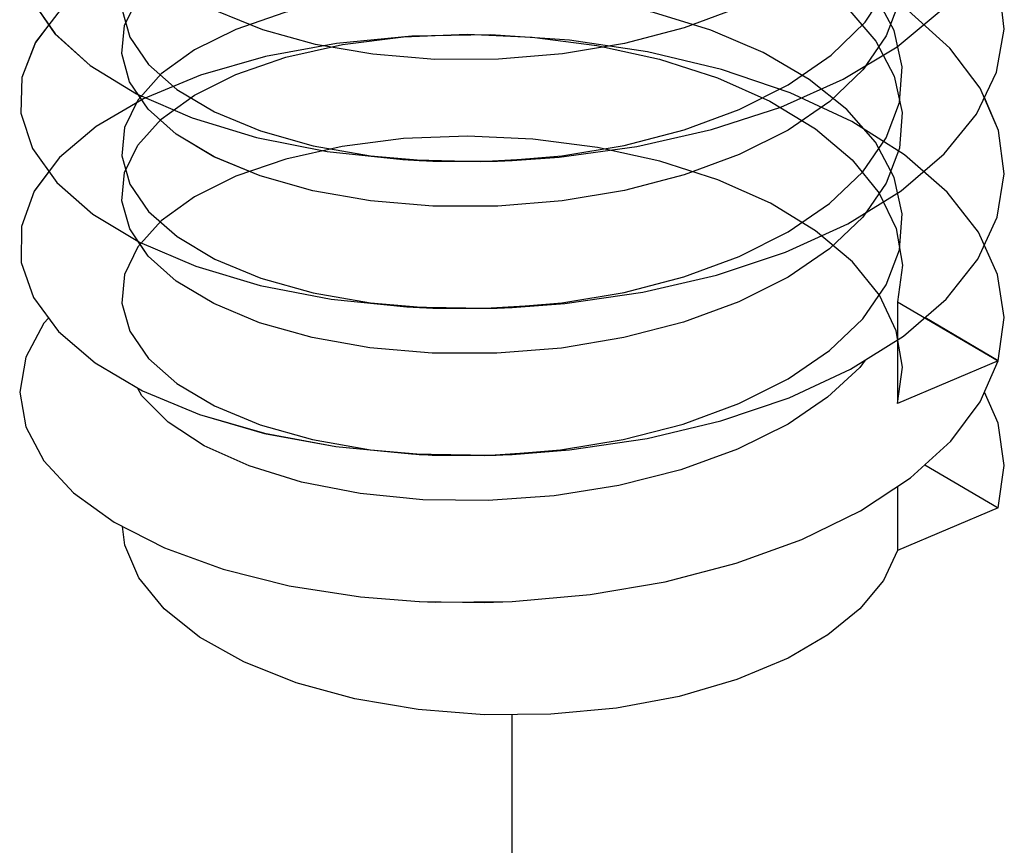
# Paper-space layout '005_EXP_CORICANT_PE_DRAWING_3_1' of a CAD drawing. Header units: millimetres. Extents: x 6 to 413, y 7 to 290.
# Tile 355 of 362: x 265.747 to 266.268, y 251.527 to 251.965. Entities that reach past the tile are written whole.
import ezdxf

# ---------------------------------------------------------------- set-up
doc = ezdxf.new("R2010")
doc.units = ezdxf.units.MM
doc.header["$LTSCALE"] = 23.1
doc.linetypes.add('DASHED', pattern=[0.2, 0.1, -0.1])
doc.layers.get('0').update_dxf_attribs({"linetype": 'CONTINUOUS'})
doc.layers.add('000_OFFSET-LINES', color=7, linetype='CONTINUOUS')
doc.layers.add('124100000694A_M3X4P5_C_NI_BL185', color=7, linetype='CONTINUOUS')

# ---------------------------------------------------------------- blocks, each defined once
blk = doc.blocks.new('124100000694A_M3X4P5_C_NI_BL185', base_point=(266.0075, 252.10164))
at = {"layer": '124100000694A_M3X4P5_C_NI_BL185', "color": 7, "linetype": 'Continuous'}
for p, q in [((265.81457, 251.91719), (265.8093, 251.92499)), ((265.81455, 251.83926), (265.80929, 251.84705)), ((266.26528, 251.78381), (266.22628, 251.80664)), ((266.25574, 251.76197), (266.26528, 251.78381)), ((266.22636, 251.72866), (266.26529, 251.70587)), ((266.21195, 251.71727), (266.21195, 251.6831)), ((266.26529, 251.70587), (266.21195, 251.6831))]:
    blk.add_line(p, q, dxfattribs=at)
for points in [[(266.25374, 251.9146), (266.26441, 251.93687), (266.26846, 251.95966), (266.26577, 251.98267), (266.25795, 252.0014)], [(265.93379, 251.94628), (265.90326, 251.95155), (265.87545, 251.95923), (265.85107, 251.9691), (265.83096, 251.9808), (265.81565, 251.99394)], [(266.21163, 251.95034), (266.23504, 251.96973), (266.25261, 251.99082)], [(266.15387, 251.98407), (266.12797, 251.97105), (266.09886, 251.96031), (266.0672, 251.95204), (266.03421, 251.94649), (266.00043, 251.94365), (265.96655, 251.94359), (265.93379, 251.94628)], [(265.75281, 251.97527), (265.76523, 251.95722), (265.78392, 251.94044), (265.80837, 251.92539)], [(265.76198, 251.96193), (265.75483, 251.95264), (265.74763, 251.93404), (265.74711, 251.91505), (265.75334, 251.89627)], [(266.14999, 251.91835), (266.18304, 251.93309), (266.21163, 251.95034)], [(266.19518, 251.94042), (266.19356, 251.93807), (266.17603, 251.92128), (266.15387, 251.90613)], [(265.80837, 251.92539), (265.83791, 251.91255), (265.87202, 251.90221), (265.90957, 251.89478), (265.94959, 251.89049), (265.9583, 251.89)], [(266.25438, 251.83767), (266.26474, 251.85996), (266.26849, 251.88285), (266.26547, 251.90582), (266.25791, 251.92331)], [(266.00758, 251.89002), (266.03252, 251.89181), (266.07375, 251.89748), (266.11327, 251.90639), (266.14999, 251.91835)], [(265.93248, 251.86851), (265.90186, 251.87392), (265.87397, 251.88179), (265.84951, 251.89193), (265.82952, 251.90389), (265.81457, 251.91719)], [(266.21376, 251.87391), (266.2367, 251.89345), (266.25374, 251.9146)], [(266.15387, 251.90613), (266.12792, 251.89309), (266.09877, 251.88234), (266.06718, 251.8741), (266.03414, 251.86854), (265.99996, 251.86569), (265.96558, 251.86569), (265.93248, 251.86851)], [(265.75334, 251.89627), (265.76616, 251.87825), (265.78524, 251.86153), (265.81004, 251.8466)], [(265.9583, 251.89), (265.99082, 251.88949), (266.00758, 251.89002)], [(265.95867, 251.88998), (265.96547, 251.88964), (265.99977, 251.88963), (266.00755, 251.89002)], [(265.76203, 251.88406), (265.75425, 251.87367), (265.7474, 251.85496), (265.7473, 251.83594), (265.75388, 251.8173)], [(266.15256, 251.8414), (266.18546, 251.85643), (266.21376, 251.87391)], [(266.1951, 251.86238), (266.19346, 251.86001), (266.17589, 251.84322), (266.15387, 251.82819)], [(265.81004, 251.8466), (265.83989, 251.83389), (265.87407, 251.82376), (265.91163, 251.81653), (265.95168, 251.81242), (265.95843, 251.81206)], [(266.26528, 251.78381), (266.26849, 251.80667), (266.26497, 251.82961), (266.25787, 251.84518)], [(266.00757, 251.81208), (266.03552, 251.81417), (266.07684, 251.8201), (266.116, 251.82921), (266.15256, 251.8414)], [(266.15387, 251.82819), (266.12781, 251.8151), (266.09846, 251.8043), (266.06685, 251.79609), (266.03373, 251.79054), (265.99951, 251.78773), (265.96516, 251.78777), (265.93211, 251.79062), (265.90153, 251.79606), (265.87371, 251.80394), (265.84937, 251.81406), (265.82942, 251.82602), (265.81455, 251.83926)], [(266.21504, 251.7969), (266.23766, 251.8165), (266.25438, 251.83767)], [(265.75388, 251.8173), (265.76706, 251.79935), (265.78651, 251.78267), (265.81169, 251.76783), (265.84186, 251.75525), (265.87628, 251.74529), (265.91407, 251.73824), (265.95829, 251.73412)], [(265.95843, 251.81206), (265.99343, 251.8116), (266.00757, 251.81208)], [(265.95862, 251.81204), (265.96546, 251.81169), (265.9997, 251.81168), (266.00755, 251.81208)], [(265.76186, 251.80643), (265.75933, 251.8037), (265.74973, 251.7857), (265.74651, 251.76718), (265.74972, 251.74873), (265.75927, 251.73078), (265.77502, 251.71375), (265.79654, 251.69818)], [(266.00752, 251.73413), (266.03802, 251.73649), (266.07919, 251.7426), (266.1182, 251.75189), (266.15443, 251.76419), (266.18703, 251.77933), (266.21504, 251.7969)], [(266.19473, 251.78415), (266.19189, 251.78029), (266.1748, 251.76441), (266.15387, 251.75024)], [(266.15387, 251.75024), (266.12712, 251.73686), (266.09694, 251.72589), (266.0642, 251.71759), (266.02985, 251.71213), (265.99485, 251.70962), (265.96022, 251.71006), (265.92694, 251.71339), (265.89596, 251.71944), (265.86817, 251.72799), (265.84437, 251.73872), (265.82523, 251.75128), (265.8113, 251.76523), (265.80895, 251.76945)], [(266.26529, 251.70587), (266.2685, 251.7282), (266.26528, 251.75062), (266.25802, 251.76719)], [(266.00752, 251.65619), (266.049, 251.65983), (266.08879, 251.66661), (266.12634, 251.67637), (266.16108, 251.68898), (266.19218, 251.70423), (266.21875, 251.72175), (266.24009, 251.74114), (266.25574, 251.76197)], [(265.95829, 251.73412), (265.99599, 251.73371), (266.00752, 251.73413)], [(265.95849, 251.73411), (265.99274, 251.73351), (266.00751, 251.73413)], [(265.79654, 251.69818), (265.82325, 251.68454), (265.85443, 251.67322), (265.88938, 251.6645), (265.92719, 251.65864), (265.95829, 251.65618)], [(266.15387, 251.6261), (266.12677, 251.61469), (266.09617, 251.60576), (266.06297, 251.59957), (266.02815, 251.5963), (265.99272, 251.59605), (265.95772, 251.59882), (265.92419, 251.60454), (265.89309, 251.61303), (265.86535, 251.62405), (265.84177, 251.63727), (265.82305, 251.65231), (265.80973, 251.66873), (265.8022, 251.68604), (265.80093, 251.69594)], [(266.21195, 251.68309), (266.20437, 251.66731), (266.19195, 251.6523), (266.17498, 251.63846), (266.15387, 251.6261)], [(265.95829, 251.65618), (265.96701, 251.65584), (266.00752, 251.65619)], [(265.95849, 251.65617), (265.99273, 251.65557), (266.00751, 251.65619)]]:
    blk.add_lwpolyline(points, dxfattribs=at)

psp = doc.layouts.new('005_EXP_CORICANT_PE_DRAWING_3_1')

# ---------------------------------------------------------------- linework, layer by layer
at = {"color": 2, "linetype": 'Continuous'}
psp.add_line((266.21195, 251.81504), (266.21195, 251.76104), dxfattribs=at)
at = {"color": 6, "linetype": 'Continuous'}
for p, q in [((266.21195, 251.81503), (266.26529, 251.78381)), ((266.26529, 251.78381), (266.21195, 251.76104))]:
    psp.add_line(p, q, dxfattribs=at)
at = {"color": 2, "linetype": 'Continuous'}
for points in [[(266.15387, 251.93007), (266.17671, 251.94577), (266.19473, 251.9634), (266.2071, 251.98225), (266.21351, 252.00166), (266.21395, 252.02141), (266.20837, 252.04104), (266.19688, 252.05995), (266.18003, 252.07746), (266.15794, 252.09349), (266.13135, 252.10746), (266.10148, 252.11886)], [(265.86113, 252.09147), (265.88712, 252.10044), (265.91647, 252.10715), (265.94832, 252.11132), (265.98163, 252.11279), (266.01598, 252.11145), (266.05012, 252.10725), (266.08302, 252.10028), (266.11378, 252.09067), (266.14157, 252.07866), (266.16568, 252.06452), (266.18546, 252.04858), (266.2004, 252.03121), (266.21012, 252.01281), (266.21432, 251.99381), (266.2129, 251.97467), (266.20594, 251.95603), (266.19354, 251.93805), (266.17602, 251.92127), (266.15387, 251.90613)], [(266.15387, 251.85213), (266.17583, 251.86712), (266.19344, 251.88394), (266.20592, 251.90199), (266.21289, 251.92065), (266.21433, 251.93973), (266.21007, 251.95893), (266.20017, 251.97753), (266.18512, 251.9949), (266.16512, 252.0109), (266.14071, 252.02509), (266.11291, 252.03699), (266.08246, 252.04643), (266.0495, 252.05336), (266.01523, 252.05751), (265.98107, 252.05879), (265.94799, 252.0573), (265.91626, 252.05311), (265.88708, 252.04643), (265.86113, 252.03747)], [(266.15387, 251.98407), (266.12796, 251.97105), (266.09886, 251.96031), (266.0672, 251.95204), (266.03421, 251.94648), (266.00043, 251.94365), (265.96655, 251.94359), (265.93379, 251.94629), (265.90326, 251.95155), (265.87545, 251.95923), (265.85107, 251.9691), (265.83097, 251.9808), (265.81565, 251.99394), (265.80544, 252.00827), (265.80079, 252.02323), (265.8018, 252.03821)], [(265.86113, 252.03747), (265.83917, 252.02656), (265.82156, 252.01387), (265.80908, 251.99993), (265.80211, 251.98535), (265.80067, 251.97035), (265.80492, 251.95534), (265.81478, 251.94088), (265.82982, 251.92762), (265.84976, 251.91575), (265.87416, 251.90567), (265.90201, 251.89783), (265.93248, 251.89246), (265.96547, 251.88964), (265.99977, 251.88963), (266.03393, 251.89245), (266.06698, 251.898), (266.09874, 251.90628), (266.12792, 251.91704), (266.15387, 251.93007)], [(265.86113, 252.01353), (265.88715, 252.02251), (265.91639, 252.02919), (265.94799, 252.03335), (265.98107, 252.03484), (266.01527, 252.03356), (266.04964, 252.02939), (266.0827, 252.02242), (266.11331, 252.0129), (266.14115, 252.00093), (266.16555, 251.98666), (266.18552, 251.97057), (266.20044, 251.95321), (266.21019, 251.93465), (266.21435, 251.9155), (266.21285, 251.89651), (266.20589, 251.87797), (266.19346, 251.86001), (266.17589, 251.84322), (266.15387, 251.82819)], [(266.15387, 251.90613), (266.12791, 251.89309), (266.09877, 251.88234), (266.06718, 251.8741), (266.03414, 251.86854), (265.99996, 251.86569), (265.96558, 251.86569), (265.93248, 251.86851), (265.90186, 251.87392), (265.87397, 251.88179), (265.84952, 251.89193), (265.82952, 251.90389), (265.81457, 251.91719), (265.8048, 251.93164), (265.80065, 251.94666), (265.80215, 251.96157), (265.80912, 251.97605), (265.82154, 251.98991), (265.83911, 252.00258), (265.86113, 252.01353)], [(266.15387, 251.77419), (266.17587, 251.78921), (266.19346, 251.80601), (266.20592, 251.82403), (266.21288, 251.84266), (266.21434, 251.86176), (266.21006, 251.881), (266.20016, 251.89962), (266.18509, 251.91698), (266.16504, 251.93302), (266.14065, 251.94718), (266.11292, 251.95905), (266.08249, 251.96847), (266.04963, 251.9754), (266.01544, 251.97955), (265.98129, 251.98085), (265.94814, 251.97936), (265.91643, 251.9752), (265.88712, 251.9685), (265.86113, 251.95953)], [(265.86113, 251.95953), (265.83916, 251.94861), (265.82155, 251.93592), (265.80909, 251.922), (265.80211, 251.90742), (265.80067, 251.89243), (265.80494, 251.87735), (265.81485, 251.86288), (265.82992, 251.8496), (265.84996, 251.83771), (265.87436, 251.82766), (265.90211, 251.81987), (265.93255, 251.8145), (265.96546, 251.8117), (265.9997, 251.81168), (266.03385, 251.8145), (266.06696, 251.82005), (266.09868, 251.82832), (266.12791, 251.83909), (266.15387, 251.85213)], [(265.86113, 251.93559), (265.88767, 251.94471), (265.91768, 251.95148), (265.94996, 251.95557), (265.98375, 251.9569), (266.01814, 251.95538), (266.05247, 251.95097), (266.08571, 251.94368), (266.11653, 251.93376), (266.14427, 251.92139), (266.16834, 251.90678), (266.18781, 251.89038), (266.20213, 251.87272), (266.21117, 251.85388), (266.21449, 251.83443), (266.21195, 251.81503)], [(266.15387, 251.82819), (266.12781, 251.8151), (266.09845, 251.8043), (266.06686, 251.79608), (266.03373, 251.79054), (265.99951, 251.78773), (265.96516, 251.78777), (265.93211, 251.79061), (265.90153, 251.79606), (265.8737, 251.80394), (265.84937, 251.81406), (265.82942, 251.82601), (265.81456, 251.83926), (265.80481, 251.85366), (265.80066, 251.86867), (265.80215, 251.88362), (265.80911, 251.89809), (265.82153, 251.91196), (265.83911, 251.92464), (265.86113, 251.93559)], [(266.21195, 251.76104), (266.21449, 251.78035), (266.21124, 251.79967), (266.20229, 251.81848), (266.18794, 251.83625), (266.16847, 251.85268), (266.14447, 251.8673), (266.11665, 251.87972), (266.08581, 251.88966), (266.05279, 251.89692), (266.01849, 251.90136), (265.98387, 251.90291), (265.94999, 251.90158), (265.91755, 251.89746), (265.88763, 251.8907), (265.86113, 251.88159)], [(265.86113, 251.88159), (265.83911, 251.87064), (265.82159, 251.85802), (265.80915, 251.84414), (265.80212, 251.82953), (265.80068, 251.81441), (265.80493, 251.79941), (265.81477, 251.78502), (265.82986, 251.7717), (265.84979, 251.75985), (265.87397, 251.74985), (265.90177, 251.74201), (265.93241, 251.73658), (265.96512, 251.73377), (265.99902, 251.73371), (266.03318, 251.73648), (266.06641, 251.74199), (266.09826, 251.75024), (266.12772, 251.76106), (266.15387, 251.77419)]]:
    psp.add_lwpolyline(points, dxfattribs=at)
at = {"color": 6, "linetype": 'Continuous'}
for points in [[(265.7685, 251.9704), (265.75483, 251.95265), (265.74763, 251.93404), (265.74711, 251.91505), (265.75333, 251.89627), (265.76616, 251.87825), (265.78523, 251.86153), (265.81004, 251.8466), (265.83989, 251.83389), (265.87407, 251.82376), (265.91163, 251.81653), (265.95168, 251.81242), (265.99343, 251.8116), (266.03552, 251.81417), (266.07684, 251.8201), (266.116, 251.82921), (266.15256, 251.8414), (266.18546, 251.85643), (266.21376, 251.87391), (266.2367, 251.89345), (266.25374, 251.9146), (266.26441, 251.93687), (266.26847, 251.95966), (266.26577, 251.98267)], [(265.7528, 251.97527), (265.76522, 251.95722), (265.78391, 251.94044), (265.80837, 251.92539), (265.83791, 251.91255), (265.87202, 251.90221), (265.90957, 251.89478), (265.94959, 251.89049), (265.99082, 251.88949), (266.03252, 251.89181), (266.07375, 251.89748), (266.11327, 251.90639), (266.14999, 251.91835), (266.18304, 251.93309), (266.21163, 251.95034), (266.23505, 251.96973)], [(266.26529, 251.78381), (266.2685, 251.80668), (266.26497, 251.82961), (266.25477, 251.85199), (266.23824, 251.8732), (266.21561, 251.89297), (266.1876, 251.91067), (266.15489, 251.92592), (266.11859, 251.9383), (266.07934, 251.94766), (266.03806, 251.95381), (265.99603, 251.95658), (265.95447, 251.95598), (265.91439, 251.9521), (265.87674, 251.94511), (265.84239, 251.93523), (265.81223, 251.92274), (265.78713, 251.90805), (265.76764, 251.89158), (265.75425, 251.87367), (265.7474, 251.85496), (265.7473, 251.83594), (265.75388, 251.8173), (265.76706, 251.79935), (265.78651, 251.78267), (265.81169, 251.76783), (265.84186, 251.75525), (265.87628, 251.7453), (265.91407, 251.73824), (265.9542, 251.73434), (265.99599, 251.73371), (266.03802, 251.73649), (266.07919, 251.7426), (266.1182, 251.75189), (266.15443, 251.76419), (266.18704, 251.77933), (266.21504, 251.7969), (266.23767, 251.8165), (266.25438, 251.83767), (266.26474, 251.85996), (266.26849, 251.88285), (266.26547, 251.90582), (266.25578, 251.92825), (266.23968, 251.94961), (266.21749, 251.96951)]]:
    psp.add_lwpolyline(points, dxfattribs=at)
at = {"layer": '000_OFFSET-LINES', "color": 4, "linetype": 'DASHED'}
psp.add_line((266.0075, 251.59615), (266.0075, 238.79888), dxfattribs=at)

# ---------------------------------------------------------------- block references
at = {"layer": '124100000694A_M3X4P5_C_NI_BL185'}
psp.add_blockref('124100000694A_M3X4P5_C_NI_BL185', (266.0075, 252.10164), dxfattribs=at)

doc.saveas('drawing.dxf')
